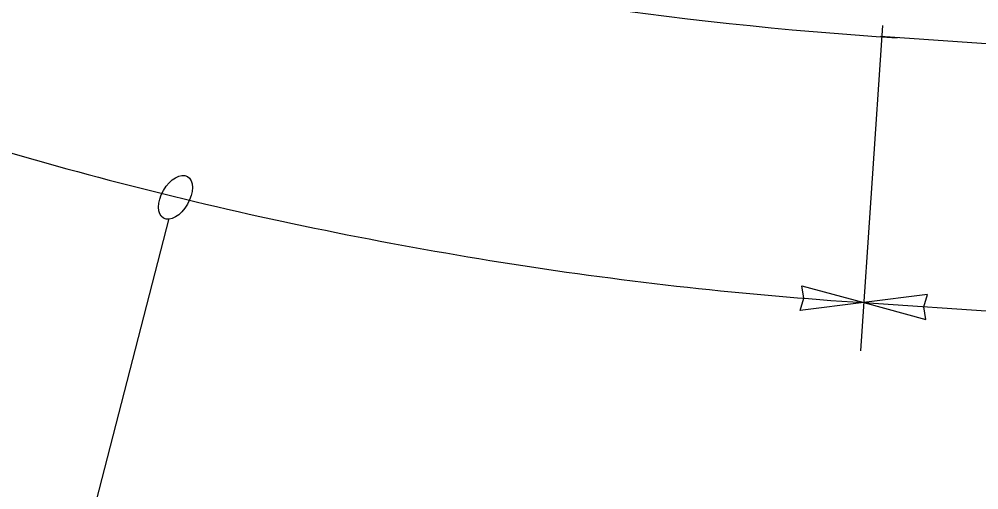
# Model space of a CAD drawing. Extents: x 1312564.2 to 1312581.5, y 1207298.4 to 1207352.6.
# Drawn here: x 1312567.136 to 1312568.33, y 1207300.671 to 1207301.255 of the extents above; entities that cross this region are included whole.
import ezdxf

# ---------------------------------------------------------------- set-up
doc = ezdxf.new("R2010")
doc.units = 0
doc.layers.add('Level 15', color=7, linetype='Continuous')

msp = doc.modelspace()

# ---------------------------------------------------------------- linework, layer by layer
at = {"layer": 'Level 15'}
for p, q in [((1312568.2099, 1207301.2478), (1312568.1827, 1207300.8433)), ((1312568.2073, 1207301.2342), (1312575.5206, 1207300.7467)), ((1312568.1867, 1207300.9033), (1312569.9195, 1207300.7877))]:
    msp.add_line(p, q, dxfattribs=at)
msp.add_lwpolyline([(1312567.1452, 1207300.3197), (1312567.3226, 1207301.0077)], dxfattribs=at)
for points in [[(1312568.1867, 1207300.9033), (1312568.1075, 1207300.8936), (1312568.1122, 1207300.9086), (1312568.1097, 1207300.9242)], [(1312568.1867, 1207300.9033), (1312568.2638, 1207300.8824), (1312568.2613, 1207300.898), (1312568.266, 1207300.9131)]]:
    msp.add_lwpolyline(points, close=True, dxfattribs=at)
for centre, radius, start, end in [((1312568.5284, 1207305.9687), 4.7459, 246.1578, 266.3716), ((1312568.5279, 1207305.9539), 5.0628, 251.1892, 256.1282), ((1312568.5279, 1207305.9539), 5.0628, 256.1282, 261.147), ((1312568.4965, 1207305.7323), 4.839, 261.1107, 266.3296)]:
    msp.add_arc(centre, radius, start, end, dxfattribs=at)
msp.add_ellipse((1312567.3304, 1207301.0341), major_axis=(0.0149, 0.0259), ratio=0.57735, dxfattribs=at)

doc.saveas('drawing.dxf')
